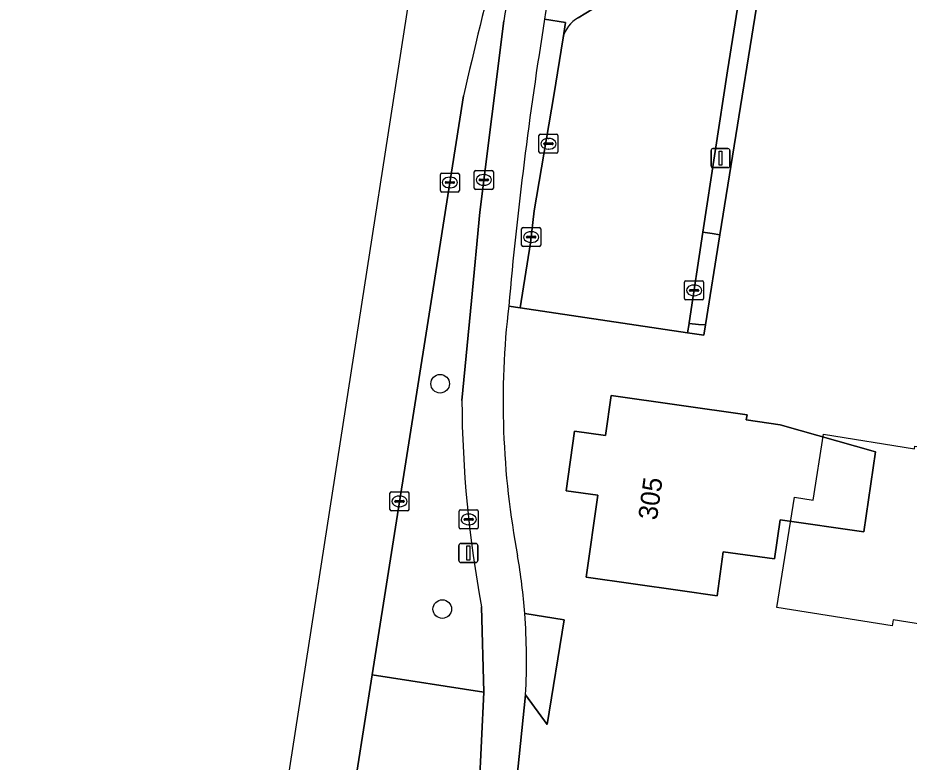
# Model space of a CAD drawing. Extents: x 161483 to 162250, y 379484 to 380833.
# Drawn here: x 161594.33 to 161641.22, y 380264.01 to 380303.18 of the extents above; entities that cross this region are included whole.
import ezdxf

# ---------------------------------------------------------------- set-up
doc = ezdxf.new("R2010")
doc.units = 0
for name, color, linetype in [('IMGEO_Berm_groen', 7, 'Continuous'), ('IMGEO_Boom', 7, 'Continuous'), ('IMGEO_Erf', 7, 'Continuous'), ('IMGEO_Fietspad_open', 7, 'Continuous'), ('IMGEO_Grasland_overig', 7, 'Continuous'), ('IMGEO_Kolk', 7, 'Continuous'), ('IMGEO_Lichtmast', 7, 'Continuous'), ('IMGEO_Pand', 7, 'Continuous'), ('IMGEO_Pand_nummerreeks', 7, 'Continuous'), ('IMGEO_Pand_vergunning_verleend', 7, 'Continuous'), ('IMGEO_Rijbaan_lokaal_open', 7, 'Continuous'), ('IMGEO_Rijbaan_regionaal_gesloten', 7, 'Continuous'), ('IMGEO_Rioolput', 7, 'Continuous'), ('IMGEO_Verkeerseiland_open', 7, 'Continuous'), ('IMGEO_Voetpad_open', 7, 'Continuous')]:
    doc.layers.add(name, color=color, linetype=linetype)

msp = doc.modelspace()

# ---------------------------------------------------------------- linework, layer by layer
at = {"layer": 'IMGEO_Berm_groen'}
for points in [[(161623.807, 380303.182), (161624.608, 380303.679), (161626.783, 380305.202)], [(161617.689, 380283.035), (161618.188, 380288.29), (161618.631, 380292.951), (161619.891, 380303.019)], [(161622.041, 380303.111), (161623.141, 380302.936), (161623.014, 380302.136)], [(161617.778, 380299.073), (161616.121, 380288.581), (161612.966, 380268.612), (161618.836, 380267.694), (161618.727, 380272.19)]]:
    msp.add_lwpolyline(points, dxfattribs=at)
for centre, radius, start, end in [((161855.995, 380245.28), 244.215, 163.70007, 167.27524), ((161634.379, 380300.765), 14.662, 147.4488, 171.1563), ((161632.336, 380301.656), 10.397, 141.1288, 171.9567), ((161624.559, 380301.788), 1.584, 118.3494, 167.3171), ((161678.582, 380283.391), 60.894, 180.33498, 190.59953)]:
    msp.add_arc(centre, radius, start, end, dxfattribs=at)
at = {"layer": 'IMGEO_Boom'}
for centre in [(161616.545, 380283.926), (161616.659, 380272.066)]:
    msp.add_circle(centre, 0.489, dxfattribs=at)
at = {"layer": 'IMGEO_Erf'}
for points in [[(161650.485, 380395.132), (161650.417, 380395.143), (161650.352, 380394.748), (161648.132, 380395.111), (161645.281, 380377.689), (161643.693, 380367.982), (161643.298, 380368.047), (161641.71, 380358.328), (161639.778, 380345.223), (161639.349, 380342.516), (161637.808, 380332.784), (161635.369, 380317.381), (161635.308, 380316.997), (161633.936, 380308.445), (161631.258, 380291.759), (161630.498, 380287.027), (161630.411, 380286.482), (161629.564, 380286.608), (161620.762, 380287.923), (161620.152, 380288.014)], [(161620.996, 380271.84), (161623.073, 380271.504), (161622.17, 380265.99), (161621.037, 380267.559), (161620.322, 380260.549), (161620.489, 380260.968), (161621.137, 380261.951), (161621.549, 380262.195), (161621.222, 380260.199), (161618.504, 380242.815), (161613.182, 380208.331), (161610.196, 380188.326), (161609.481, 380188.437), (161606.827, 380170.848), (161605.445, 380161.688)]]:
    msp.add_lwpolyline(points, dxfattribs=at)
msp.add_lwpolyline([(161631.11, 380272.761), (161629.178, 380273.036), (161624.227, 380273.739), (161624.84, 380278.054), (161623.174, 380278.291), (161623.62, 380281.431), (161625.241, 380281.201), (161625.54, 380283.307), (161632.688, 380282.291), (161632.649, 380282.019), (161634.437, 380281.761), (161639.438, 380280.336), (161638.84, 380276.129), (161634.429, 380276.756), (161634.139, 380274.713), (161631.433, 380275.087)], close=True, dxfattribs=at)
for centre, radius, start, end in [((161663.267, 380282.973), 43.409, 173.3311, 190.7634), ((161588.985, 380269.42), 32.103, 4.3239, 9.7677)]:
    msp.add_arc(centre, radius, start, end, dxfattribs=at)
at = {"layer": 'IMGEO_Fietspad_open'}
for points in [[(161619.891, 380303.019), (161618.631, 380292.951), (161618.188, 380288.29), (161617.689, 380283.035)], [(161618.727, 380272.19), (161618.836, 380267.694), (161618.598, 380262.565), (161616.692, 380250), (161614.985, 380238.749), (161614.341, 380234.508), (161610.38, 380208.398), (161609.733, 380204.136), (161607.466, 380189.189), (161606.821, 380184.942), (161604.669, 380170.756), (161604.04, 380166.614), (161603.335, 380161.964), (161603.33, 380161.932), (161605.445, 380161.688), (161606.827, 380170.848), (161609.481, 380188.437), (161618.769, 380250)], [(161618.769, 380250), (161620.322, 380260.549), (161621.037, 380267.559)]]:
    msp.add_lwpolyline(points, dxfattribs=at)
for centre, radius, start, end in [((161634.379, 380300.765), 14.662, 147.4488, 171.1563), ((161632.336, 380301.656), 10.397, 141.1288, 171.9567), ((161836.064, 380268.665), 216.778, 170.85689, 174.87907), ((161663.267, 380282.973), 43.409, 173.3311, 190.7634), ((161678.582, 380283.391), 60.894, 180.33498, 190.59953), ((161588.985, 380269.42), 32.103, 4.3239, 9.7677), ((161588.89, 380269.392), 32.2, 356.7369, 4.3605)]:
    msp.add_arc(centre, radius, start, end, dxfattribs=at)
at = {"layer": 'IMGEO_Grasland_overig'}
for points in [[(161623.073, 380271.504), (161620.996, 380271.84)], [(161621.037, 380267.559), (161622.17, 380265.99), (161623.073, 380271.504)]]:
    msp.add_lwpolyline(points, dxfattribs=at)
msp.add_arc((161588.89, 380269.392), 32.2, 356.7369, 4.3605, dxfattribs=at)
at = {"layer": 'IMGEO_Kolk'}
for p, q in [((161616.558, 380294.089), (161616.558, 380294.941)), ((161616.633, 380295.015), (161617.485, 380295.015)), ((161617.559, 380294.941), (161617.559, 380294.089)), ((161618.343, 380294.225), (161618.343, 380295.077)), ((161618.418, 380295.151), (161619.27, 380295.151)), ((161618.831, 380294.931), (161618.856, 380294.931)), ((161619.344, 380295.077), (161619.344, 380294.225)), ((161616.817, 380294.509), (161616.817, 380294.521)), ((161617.255, 380294.472), (161616.857, 380294.472)), ((161616.86, 380294.558), (161617.258, 380294.558)), ((161617.046, 380294.795), (161617.071, 380294.795)), ((161617.301, 380294.521), (161617.301, 380294.509)), ((161618.602, 380294.645), (161618.602, 380294.657)), ((161619.04, 380294.608), (161618.642, 380294.608)), ((161618.645, 380294.694), (161619.043, 380294.694)), ((161619.086, 380294.657), (161619.086, 380294.645)), ((161617.485, 380294.015), (161616.633, 380294.015)), ((161617.069, 380294.235), (161617.044, 380294.235)), ((161619.27, 380294.151), (161618.418, 380294.151)), ((161618.854, 380294.371), (161618.829, 380294.371)), ((161620.833, 380291.218), (161620.833, 380292.07)), ((161620.908, 380292.144), (161621.76, 380292.144)), ((161621.834, 380292.07), (161621.834, 380291.218)), ((161621.092, 380291.638), (161621.092, 380291.65)), ((161621.53, 380291.601), (161621.132, 380291.601)), ((161621.135, 380291.687), (161621.533, 380291.687)), ((161621.321, 380291.924), (161621.346, 380291.924)), ((161621.576, 380291.65), (161621.576, 380291.638)), ((161621.76, 380291.144), (161620.908, 380291.144)), ((161621.344, 380291.364), (161621.319, 380291.364)), ((161629.401, 380288.413), (161629.401, 380289.265)), ((161629.476, 380289.339), (161630.328, 380289.339)), ((161630.402, 380289.265), (161630.402, 380288.413)), ((161629.66, 380288.833), (161629.66, 380288.845)), ((161630.098, 380288.796), (161629.7, 380288.796)), ((161629.703, 380288.882), (161630.101, 380288.882)), ((161629.889, 380289.119), (161629.914, 380289.119)), ((161630.144, 380288.845), (161630.144, 380288.833)), ((161630.328, 380288.339), (161629.476, 380288.339)), ((161629.912, 380288.559), (161629.887, 380288.559)), ((161613.907, 380277.309), (161613.907, 380278.161)), ((161613.982, 380278.235), (161614.834, 380278.235)), ((161614.395, 380278.015), (161614.42, 380278.015)), ((161614.908, 380278.161), (161614.908, 380277.309)), ((161614.166, 380277.729), (161614.166, 380277.741)), ((161614.604, 380277.692), (161614.206, 380277.692)), ((161614.209, 380277.778), (161614.607, 380277.778)), ((161614.65, 380277.741), (161614.65, 380277.729)), ((161614.834, 380277.235), (161613.982, 380277.235)), ((161614.418, 380277.455), (161614.393, 380277.455)), ((161617.548, 380276.36), (161617.548, 380277.212)), ((161617.623, 380277.286), (161618.475, 380277.286)), ((161618.036, 380277.066), (161618.061, 380277.066)), ((161618.549, 380277.212), (161618.549, 380276.36)), ((161617.807, 380276.78), (161617.807, 380276.792)), ((161618.245, 380276.743), (161617.847, 380276.743)), ((161617.85, 380276.829), (161618.248, 380276.829)), ((161618.291, 380276.792), (161618.291, 380276.78)), ((161618.475, 380276.286), (161617.623, 380276.286)), ((161618.059, 380276.506), (161618.034, 380276.506))]:
    msp.add_line(p, q, dxfattribs=at)
for points in [[(161616.558, 380294.089), (161616.558, 380294.941)], [(161616.633, 380295.015), (161617.485, 380295.015)], [(161617.559, 380294.941), (161617.559, 380294.089)], [(161618.343, 380294.225), (161618.343, 380295.077)], [(161618.418, 380295.151), (161619.27, 380295.151)], [(161619.344, 380295.077), (161619.344, 380294.225)], [(161617.485, 380294.015), (161616.633, 380294.015)], [(161619.27, 380294.151), (161618.418, 380294.151)], [(161620.833, 380291.218), (161620.833, 380292.07)], [(161620.908, 380292.144), (161621.76, 380292.144)], [(161621.834, 380292.07), (161621.834, 380291.218)], [(161621.76, 380291.144), (161620.908, 380291.144)], [(161629.401, 380288.413), (161629.401, 380289.265)], [(161629.476, 380289.339), (161630.328, 380289.339)], [(161630.402, 380289.265), (161630.402, 380288.413)], [(161630.328, 380288.339), (161629.476, 380288.339)], [(161613.907, 380277.309), (161613.907, 380278.161)], [(161613.982, 380278.235), (161614.834, 380278.235)], [(161614.908, 380278.161), (161614.908, 380277.309)], [(161614.834, 380277.235), (161613.982, 380277.235)], [(161617.548, 380276.36), (161617.548, 380277.212)], [(161617.623, 380277.286), (161618.475, 380277.286)], [(161618.549, 380277.212), (161618.549, 380276.36)], [(161618.475, 380276.286), (161617.623, 380276.286)]]:
    msp.add_lwpolyline(points, dxfattribs=at)
for centre, radius, start, end in [((161616.635, 380294.939), 0.0765, 91.552, 178.448), ((161616.635, 380294.939), 0.0765, 91.552, 178.448), ((161617.483, 380294.939), 0.0765, 1.552, 88.448), ((161617.483, 380294.939), 0.0765, 1.552, 88.448), ((161618.42, 380295.075), 0.0765, 91.552, 178.448), ((161618.42, 380295.075), 0.0765, 91.552, 178.448), ((161619.268, 380295.075), 0.0765, 1.552, 88.448), ((161619.268, 380295.075), 0.0765, 1.552, 88.448), ((161616.857, 380294.518), 0.0403, 85.8775, 175.7526), ((161616.854, 380294.508), 0.0366, 178.938, 274.7102), ((161617.258, 380294.515), 0.043, 264.8664, 352.4533), ((161617.262, 380294.52), 0.0386, 1.7309, 96.639), ((161618.642, 380294.654), 0.0403, 85.8775, 175.7526), ((161618.639, 380294.644), 0.0366, 178.938, 274.7102), ((161619.043, 380294.651), 0.043, 264.8664, 352.4533), ((161619.047, 380294.656), 0.0386, 1.7309, 96.639), ((161616.635, 380294.091), 0.0765, 181.552, 268.448), ((161616.635, 380294.091), 0.0765, 181.552, 268.448), ((161617.483, 380294.091), 0.0765, 271.552, 358.448), ((161617.483, 380294.091), 0.0765, 271.552, 358.448), ((161618.42, 380294.227), 0.0765, 181.552, 268.448), ((161618.42, 380294.227), 0.0765, 181.552, 268.448), ((161619.268, 380294.227), 0.0765, 271.552, 358.448), ((161619.268, 380294.227), 0.0765, 271.552, 358.448), ((161620.91, 380292.068), 0.0765, 91.552, 178.448), ((161620.91, 380292.068), 0.0765, 91.552, 178.448), ((161621.758, 380292.068), 0.0765, 1.552, 88.448), ((161621.758, 380292.068), 0.0765, 1.552, 88.448), ((161621.132, 380291.647), 0.0403, 85.8775, 175.7526), ((161621.129, 380291.637), 0.0366, 178.938, 274.7102), ((161621.533, 380291.644), 0.043, 264.8664, 352.4533), ((161621.537, 380291.649), 0.0386, 1.7309, 96.639), ((161620.91, 380291.22), 0.0765, 181.552, 268.448), ((161620.91, 380291.22), 0.0765, 181.552, 268.448), ((161621.758, 380291.22), 0.0765, 271.552, 358.448), ((161621.758, 380291.22), 0.0765, 271.552, 358.448), ((161629.478, 380289.263), 0.0765, 91.552, 178.448), ((161629.478, 380289.263), 0.0765, 91.552, 178.448), ((161630.326, 380289.263), 0.0765, 1.552, 88.448), ((161630.326, 380289.263), 0.0765, 1.552, 88.448), ((161629.7, 380288.842), 0.0403, 85.8775, 175.7526), ((161629.697, 380288.832), 0.0366, 178.938, 274.7102), ((161630.101, 380288.839), 0.043, 264.8664, 352.4533), ((161630.105, 380288.844), 0.0386, 1.7309, 96.639), ((161629.478, 380288.415), 0.0765, 181.552, 268.448), ((161629.478, 380288.415), 0.0765, 181.552, 268.448), ((161630.326, 380288.415), 0.0765, 271.552, 358.448), ((161630.326, 380288.415), 0.0765, 271.552, 358.448), ((161613.984, 380278.159), 0.0765, 91.552, 178.448), ((161613.984, 380278.159), 0.0765, 91.552, 178.448), ((161614.832, 380278.159), 0.0765, 1.552, 88.448), ((161614.832, 380278.159), 0.0765, 1.552, 88.448), ((161614.206, 380277.738), 0.0403, 85.8775, 175.7526), ((161614.203, 380277.728), 0.0366, 178.938, 274.7102), ((161614.607, 380277.735), 0.043, 264.8664, 352.4533), ((161614.611, 380277.74), 0.0386, 1.7309, 96.639), ((161613.984, 380277.311), 0.0765, 181.552, 268.448), ((161613.984, 380277.311), 0.0765, 181.552, 268.448), ((161614.832, 380277.311), 0.0765, 271.552, 358.448), ((161614.832, 380277.311), 0.0765, 271.552, 358.448), ((161617.625, 380277.21), 0.0765, 91.552, 178.448), ((161617.625, 380277.21), 0.0765, 91.552, 178.448), ((161618.473, 380277.21), 0.0765, 1.552, 88.448), ((161618.473, 380277.21), 0.0765, 1.552, 88.448), ((161617.847, 380276.789), 0.0403, 85.8775, 175.7526), ((161617.844, 380276.779), 0.0366, 178.938, 274.7102), ((161618.248, 380276.786), 0.043, 264.8664, 352.4533), ((161618.252, 380276.791), 0.0386, 1.7309, 96.639), ((161617.625, 380276.362), 0.0765, 181.552, 268.448), ((161617.625, 380276.362), 0.0765, 181.552, 268.448), ((161618.473, 380276.362), 0.0765, 271.552, 358.448), ((161618.473, 380276.362), 0.0765, 271.552, 358.448)]:
    msp.add_arc(centre, radius, start, end, dxfattribs=at)
for centre, major_axis, ratio, start_param, end_param in [((161618.83, 380294.651), (-0.387, 0.002), 0.722429, 4.712389, 7.853982), ((161618.855, 380294.651), (-0.39, 0.002), 0.717154, 1.570796, 4.712389), ((161617.045, 380294.515), (-0.387, 0.002), 0.722429, 4.712389, 7.853982), ((161617.07, 380294.515), (-0.39, 0.002), 0.717154, 1.570796, 4.712389), ((161621.32, 380291.644), (-0.387, 0.002), 0.722429, 4.712389, 7.853982), ((161621.345, 380291.644), (-0.39, 0.002), 0.717154, 1.570796, 4.712389), ((161629.888, 380288.839), (-0.387, 0.002), 0.722429, 4.712389, 7.853982), ((161629.913, 380288.839), (-0.39, 0.002), 0.717154, 1.570796, 4.712389), ((161614.394, 380277.735), (-0.387, 0.002), 0.722429, 4.712389, 7.853982), ((161614.419, 380277.735), (-0.39, 0.002), 0.717154, 1.570796, 4.712389), ((161618.035, 380276.786), (-0.387, 0.002), 0.722429, 4.712389, 7.853982), ((161618.06, 380276.786), (-0.39, 0.002), 0.717154, 1.570796, 4.712389)]:
    msp.add_ellipse(centre, major_axis=major_axis, ratio=ratio, start_param=start_param, end_param=end_param, dxfattribs=at)
at = {"layer": 'IMGEO_Lichtmast'}
for p, q in [((161630.894, 380296.298), (161631.684, 380296.298)), ((161631.684, 380296.298), (161630.894, 380296.298)), ((161630.794, 380295.398), (161630.794, 380296.198)), ((161630.794, 380296.198), (161630.794, 380295.398)), ((161631.784, 380296.198), (161631.784, 380295.398)), ((161631.784, 380295.398), (161631.784, 380296.198)), ((161631.684, 380295.298), (161630.894, 380295.298)), ((161630.894, 380295.298), (161631.684, 380295.298)), ((161617.536, 380274.618), (161617.536, 380275.418)), ((161617.536, 380275.418), (161617.536, 380274.618)), ((161617.636, 380275.518), (161618.426, 380275.518)), ((161618.426, 380275.518), (161617.636, 380275.518)), ((161618.526, 380275.418), (161618.526, 380274.618)), ((161618.526, 380274.618), (161618.526, 380275.418)), ((161618.426, 380274.518), (161617.636, 380274.518)), ((161617.636, 380274.518), (161618.426, 380274.518))]:
    msp.add_line(p, q, dxfattribs=at)
for points in [[(161631.214, 380296.173), (161631.364, 380296.173), (161631.364, 380295.423), (161631.214, 380295.423), (161631.214, 380296.173)], [(161617.956, 380275.393), (161618.106, 380275.393), (161618.106, 380274.643), (161617.956, 380274.643), (161617.956, 380275.393)]]:
    msp.add_lwpolyline(points, dxfattribs=at)
for centre, start, end in [((161630.894, 380296.198), 90, 180), ((161630.894, 380296.198), 90, 180), ((161631.684, 380296.198), 0, 90), ((161631.684, 380296.198), 360, 90), ((161630.894, 380295.398), 180, 270), ((161630.894, 380295.398), 180, 270), ((161631.684, 380295.398), 270, 0), ((161631.684, 380295.398), 270, 0), ((161617.636, 380275.418), 90, 180), ((161617.636, 380275.418), 90, 180), ((161618.426, 380275.418), 0, 90), ((161618.426, 380275.418), 360, 90), ((161617.636, 380274.618), 180, 270), ((161617.636, 380274.618), 180, 270), ((161618.426, 380274.618), 270, 0), ((161618.426, 380274.618), 270, 0)]:
    msp.add_arc(centre, 0.1, start, end, dxfattribs=at)
at = {"layer": 'IMGEO_Pand'}
msp.add_lwpolyline([(161631.433, 380275.087), (161634.139, 380274.713), (161634.429, 380276.756), (161638.84, 380276.129), (161639.438, 380280.336), (161634.437, 380281.761), (161632.649, 380282.019), (161632.688, 380282.291), (161625.54, 380283.307), (161625.241, 380281.201), (161623.62, 380281.431), (161623.174, 380278.291), (161624.84, 380278.054), (161624.227, 380273.739), (161629.178, 380273.036), (161631.11, 380272.761)], close=True, dxfattribs=at)
at = {"layer": 'IMGEO_Pand_vergunning_verleend'}
msp.add_lwpolyline([(161634.258, 380272.145), (161635.183, 380277.958), (161636.166, 380277.801), (161636.716, 380281.264), (161641.498, 380280.503), (161641.519, 380280.641), (161643.05, 380280.397), (161643.558, 380283.589), (161649.461, 380282.651), (161648.934, 380279.334), (161649.931, 380279.176), (161648.993, 380273.275), (161648.36, 380273.376), (161647.872, 380270.305), (161640.367, 380271.498), (161640.317, 380271.182)], close=True, dxfattribs=at)
at = {"layer": 'IMGEO_Rijbaan_lokaal_open'}
for points in [[(161623.014, 380302.136), (161622.534, 380299.09), (161621.495, 380293.026), (161621.3, 380291.338), (161620.762, 380287.923), (161629.564, 380286.608), (161629.638, 380287.093), (161629.643, 380287.126), (161630.367, 380291.903), (161631.656, 380300.399), (161632.254, 380304.151), (161632.859, 380307.944), (161632.961, 380308.586), (161633.615, 380312.685), (161634.343, 380317.529), (161636.667, 380332.988), (161638.284, 380342.702), (161638.736, 380345.42), (161640.378, 380355.291)], [(161626.783, 380305.202), (161624.608, 380303.679), (161623.807, 380303.182)]]:
    msp.add_lwpolyline(points, dxfattribs=at)
msp.add_lwpolyline([(161618.836, 380267.694), (161612.966, 380268.612), (161612.157, 380263.491), (161618.598, 380262.565)], close=True, dxfattribs=at)
msp.add_arc((161624.559, 380301.788), 1.584, 118.3494, 167.3171, dxfattribs=at)
at = {"layer": 'IMGEO_Rijbaan_regionaal_gesloten'}
for points in [[(161637.543, 380449.191), (161634.415, 380428.72), (161633.798, 380424.683), (161622.126, 380350.531), (161608.302, 380261.697), (161590.693, 380150.921), (161580.241, 380085.167), (161544.184, 379852.271), (161534.038, 379811.023), (161532.835, 379804.993), (161502.416, 379652.496), (161501.181, 379627.196), (161487.608, 379545.266), (161483.049, 379509.288), (161486.219, 379508.493)], [(161637.543, 380449.191), (161634.415, 380428.72), (161633.798, 380424.683), (161622.126, 380350.531), (161608.302, 380261.697), (161590.693, 380150.921), (161580.241, 380085.167), (161544.184, 379852.271), (161534.038, 379811.023), (161532.835, 379804.993), (161502.568, 379653.26), (161515.328, 379654.714), (161525.553, 379711.44)], [(161597.03, 380166.719), (161597.942, 380172.561), (161599.892, 380185.059), (161600.825, 380191.04), (161602.895, 380204.301), (161603.827, 380210.276), (161607.628, 380234.634), (161608.561, 380240.609), (161610.026, 380250), (161612.157, 380263.491), (161612.966, 380268.612), (161616.121, 380288.581), (161617.778, 380299.073)], [(161597.03, 380166.719), (161597.942, 380172.561), (161599.892, 380185.059), (161600.825, 380191.04), (161602.895, 380204.301), (161603.827, 380210.276), (161607.628, 380234.634), (161608.561, 380240.609), (161610.026, 380250), (161612.157, 380263.491), (161612.966, 380268.612), (161616.121, 380288.581), (161617.778, 380299.073)]]:
    msp.add_lwpolyline(points, dxfattribs=at)
msp.add_arc((161855.995, 380245.28), 244.215, 163.70007, 167.27524, dxfattribs=at)
msp.add_arc((161855.995, 380245.28), 244.215, 163.70007, 167.27524, dxfattribs=at)
at = {"layer": 'IMGEO_Rioolput'}
for p, q in [((161621.743, 380296.129), (161621.743, 380296.981)), ((161621.818, 380297.055), (161622.67, 380297.055)), ((161622.231, 380296.835), (161622.256, 380296.835)), ((161622.744, 380296.981), (161622.744, 380296.129)), ((161622.002, 380296.549), (161622.002, 380296.561)), ((161622.44, 380296.512), (161622.042, 380296.512)), ((161622.045, 380296.598), (161622.443, 380296.598)), ((161622.486, 380296.561), (161622.486, 380296.549)), ((161622.67, 380296.055), (161621.818, 380296.055)), ((161622.254, 380296.275), (161622.229, 380296.275))]:
    msp.add_line(p, q, dxfattribs=at)
for points in [[(161621.743, 380296.129), (161621.743, 380296.981)], [(161621.818, 380297.055), (161622.67, 380297.055)], [(161622.744, 380296.981), (161622.744, 380296.129)], [(161622.67, 380296.055), (161621.818, 380296.055)]]:
    msp.add_lwpolyline(points, dxfattribs=at)
for centre, radius, start, end in [((161621.82, 380296.979), 0.0765, 91.552, 178.448), ((161621.82, 380296.979), 0.0765, 91.552, 178.448), ((161622.668, 380296.979), 0.0765, 1.552, 88.448), ((161622.668, 380296.979), 0.0765, 1.552, 88.448), ((161622.042, 380296.558), 0.0403, 85.8775, 175.7526), ((161622.039, 380296.548), 0.0366, 178.938, 274.7102), ((161622.443, 380296.555), 0.043, 264.8664, 352.4533), ((161622.447, 380296.56), 0.0386, 1.7309, 96.639), ((161621.82, 380296.131), 0.0765, 181.552, 268.448), ((161621.82, 380296.131), 0.0765, 181.552, 268.448), ((161622.668, 380296.131), 0.0765, 271.552, 358.448), ((161622.668, 380296.131), 0.0765, 271.552, 358.448)]:
    msp.add_arc(centre, radius, start, end, dxfattribs=at)
for centre, major_axis, ratio, start_param, end_param in [((161622.23, 380296.555), (-0.387, 0.002), 0.722429, 4.712389, 7.853982), ((161622.255, 380296.555), (-0.39, 0.002), 0.717154, 1.570796, 4.712389)]:
    msp.add_ellipse(centre, major_axis=major_axis, ratio=ratio, start_param=start_param, end_param=end_param, dxfattribs=at)
at = {"layer": 'IMGEO_Verkeerseiland_open'}
for points in [[(161622.534, 380299.09), (161623.014, 380302.136), (161623.141, 380302.936), (161622.041, 380303.111)], [(161620.152, 380288.014), (161620.762, 380287.923), (161621.3, 380291.338), (161621.495, 380293.026), (161622.534, 380299.09)]]:
    msp.add_lwpolyline(points, dxfattribs=at)
msp.add_arc((161836.064, 380268.665), 216.778, 170.85689, 174.87907, dxfattribs=at)
at = {"layer": 'IMGEO_Voetpad_open'}
for points in [[(161633.936, 380308.445), (161633.491, 380308.506), (161632.961, 380308.586), (161632.859, 380307.944), (161632.254, 380304.151), (161631.656, 380300.399), (161630.367, 380291.903), (161630.86, 380291.825), (161631.258, 380291.759)], [(161631.258, 380291.759), (161630.86, 380291.825), (161630.367, 380291.903), (161629.643, 380287.126), (161629.638, 380287.093), (161630.136, 380287.048), (161630.498, 380287.027)], [(161630.498, 380287.027), (161630.136, 380287.048), (161629.638, 380287.093), (161629.564, 380286.608), (161630.411, 380286.482)]]:
    msp.add_lwpolyline(points, close=True, dxfattribs=at)

# ---------------------------------------------------------------- texts
at = {"layer": 'IMGEO_Pand_nummerreeks'}
msp.add_text('305', height=1, rotation=82.1862, dxfattribs=at).set_placement((161627.946, 380276.712))

doc.saveas('drawing.dxf')
